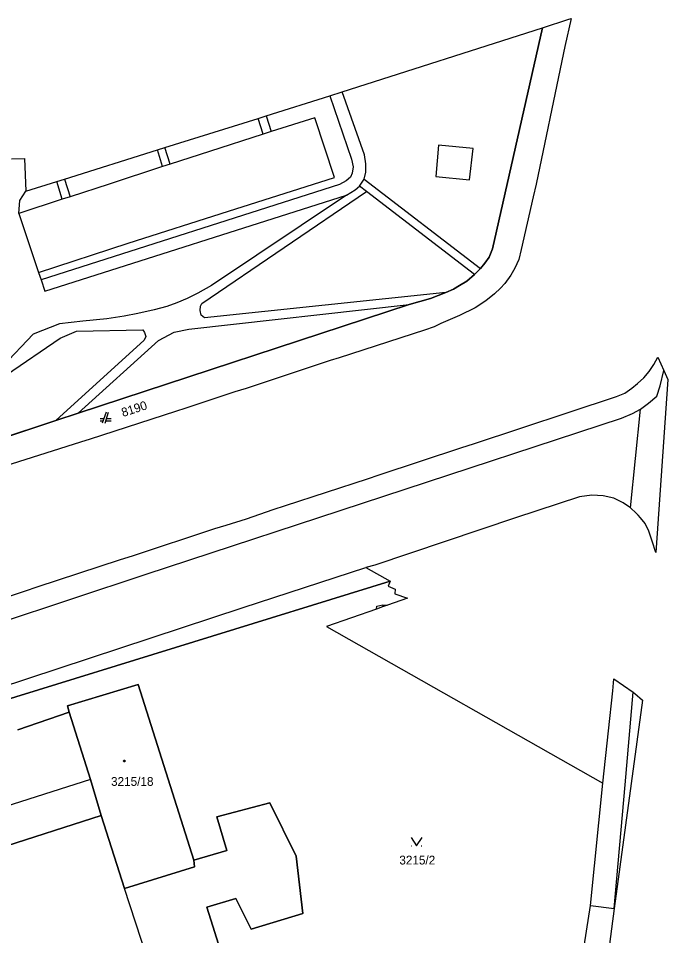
# Model space of a CAD drawing. Extents: x -263587 to -261993, y -1238795 to -1236748.
# Drawn here: x -262665.1 to -262546.8, y -1238657.9 to -1238491 of the extents above; entities that cross this region are included whole.
import ezdxf

# ---------------------------------------------------------------- set-up
doc = ezdxf.new("R2010")
doc.units = 0
doc.layers.add('Vrstva 1', color=7, linetype='Continuous')

msp = doc.modelspace()

# ---------------------------------------------------------------- linework, layer by layer
at = {"layer": 'Vrstva 1'}
for p, q in [((-262569.64, -1238492.7), (-262564.84, -1238491.15)), ((-262564.39, -1238491), (-262565.54, -1238496.13)), ((-262564.84, -1238491.15), (-262564.39, -1238491)), ((-262606.13, -1238504.37), (-262569.64, -1238492.7)), ((-262578.75, -1238532.93), (-262569.64, -1238492.7)), ((-262569.64, -1238492.7), (-262578.75, -1238532.93)), ((-262565.54, -1238496.13), (-262566.11, -1238498.71)), ((-262566.11, -1238498.71), (-262570.78, -1238521.16)), ((-262608.37, -1238505.1), (-262606.13, -1238504.37)), ((-262602.03, -1238515.81), (-262606.13, -1238504.37)), ((-262619.98, -1238508.76), (-262608.37, -1238505.1)), ((-262608.37, -1238505.1), (-262604.42, -1238516.62)), ((-262638.44, -1238514.48), (-262621.41, -1238509.21)), ((-262621.41, -1238509.21), (-262619.98, -1238508.76)), ((-262620.49, -1238512.05), (-262621.41, -1238509.21)), ((-262619.98, -1238508.76), (-262619.07, -1238511.61)), ((-262611.11, -1238509.09), (-262619.07, -1238511.61)), ((-262607.53, -1238519.94), (-262611.11, -1238509.09)), ((-262620.49, -1238512.05), (-262630.26, -1238515.21)), ((-262619.07, -1238511.61), (-262620.49, -1238512.05)), ((-262639.74, -1238514.92), (-262638.44, -1238514.48)), ((-262637.47, -1238517.53), (-262638.44, -1238514.48)), ((-262588.6, -1238514.1), (-262589.07, -1238519.78)), ((-262582.28, -1238514.66), (-262588.6, -1238514.1)), ((-262582.91, -1238520.4), (-262582.28, -1238514.66)), ((-262656.66, -1238520.24), (-262639.74, -1238514.92)), ((-262638.81, -1238517.93), (-262639.74, -1238514.92)), ((-262630.26, -1238515.21), (-262637.47, -1238517.53)), ((-262601.8, -1238517.49), (-262602.03, -1238515.81)), ((-262666.33, -1238516.54), (-262663.96, -1238516.48)), ((-262663.96, -1238516.48), (-262663.72, -1238522.43)), ((-262638.81, -1238517.93), (-262648.57, -1238521.16)), ((-262637.47, -1238517.53), (-262638.81, -1238517.93)), ((-262604.42, -1238516.62), (-262604.12, -1238517.99)), ((-262604.12, -1238517.99), (-262604.29, -1238519.17)), ((-262601.82, -1238518.96), (-262601.8, -1238517.49)), ((-262604.29, -1238519.17), (-262604.63, -1238519.88)), ((-262602.12, -1238520.25), (-262601.82, -1238518.96)), ((-262663.72, -1238522.43), (-262658.07, -1238520.67)), ((-262606.58, -1238521.21), (-262660.93, -1238538.6)), ((-262658.07, -1238520.67), (-262656.66, -1238520.24)), ((-262657.1, -1238523.92), (-262658.07, -1238520.67)), ((-262656.66, -1238520.24), (-262655.68, -1238523.46)), ((-262648.57, -1238521.16), (-262655.68, -1238523.46)), ((-262626.81, -1238526.1), (-262607.53, -1238519.94)), ((-262605.4, -1238520.58), (-262606.58, -1238521.21)), ((-262604.63, -1238519.88), (-262605.4, -1238520.58)), ((-262602.97, -1238521.51), (-262602.12, -1238520.25)), ((-262602.12, -1238520.25), (-262580.93, -1238536.55)), ((-262589.07, -1238519.78), (-262582.91, -1238520.4)), ((-262570.78, -1238521.16), (-262571.32, -1238523.49)), ((-262664.8, -1238524.13), (-262663.72, -1238522.43)), ((-262631.66, -1238542.88), (-262601.66, -1238522.51)), ((-262605.35, -1238523.19), (-262603.75, -1238522.19)), ((-262603.75, -1238522.19), (-262602.97, -1238521.51)), ((-262601.66, -1238522.51), (-262602.97, -1238521.51)), ((-262582.03, -1238537.63), (-262601.66, -1238522.51)), ((-262657.1, -1238523.92), (-262664.98, -1238526.52)), ((-262664.98, -1238526.52), (-262664.8, -1238524.13)), ((-262660.29, -1238540.62), (-262605.35, -1238523.19)), ((-262655.68, -1238523.46), (-262657.1, -1238523.92)), ((-262605.35, -1238523.19), (-262629.92, -1238539.61)), ((-262571.32, -1238523.49), (-262573.51, -1238533.08)), ((-262645.12, -1238531.93), (-262626.81, -1238526.1)), ((-262664.98, -1238526.52), (-262661.45, -1238537.25)), ((-262661.45, -1238537.25), (-262645.12, -1238531.93)), ((-262579.35, -1238534.47), (-262578.75, -1238532.93)), ((-262578.75, -1238532.93), (-262579.35, -1238534.47)), ((-262580.13, -1238535.56), (-262579.35, -1238534.47)), ((-262579.35, -1238534.47), (-262580.13, -1238535.56)), ((-262573.51, -1238533.08), (-262573.97, -1238534.9)), ((-262580.93, -1238536.55), (-262580.13, -1238535.56)), ((-262580.13, -1238535.56), (-262580.93, -1238536.55)), ((-262573.97, -1238534.9), (-262574.65, -1238536.46)), ((-262661.45, -1238537.25), (-262660.93, -1238538.6)), ((-262583.44, -1238538.85), (-262582.03, -1238537.63)), ((-262582.03, -1238537.63), (-262583.44, -1238538.85)), ((-262582.03, -1238537.63), (-262580.93, -1238536.55)), ((-262580.93, -1238536.55), (-262582.03, -1238537.63)), ((-262575.41, -1238537.73), (-262576.52, -1238539.25)), ((-262574.65, -1238536.46), (-262575.41, -1238537.73)), ((-262660.93, -1238538.6), (-262660.29, -1238540.62)), ((-262629.92, -1238539.61), (-262632.38, -1238541.02)), ((-262585.86, -1238540.29), (-262584.75, -1238539.6)), ((-262584.75, -1238539.6), (-262585.86, -1238540.29)), ((-262584.75, -1238539.6), (-262583.44, -1238538.85)), ((-262583.44, -1238538.85), (-262584.75, -1238539.6)), ((-262576.52, -1238539.25), (-262577.29, -1238540.11)), ((-262632.38, -1238541.02), (-262634.33, -1238541.99)), ((-262587.24, -1238540.88), (-262631.22, -1238545.52)), ((-262590.01, -1238541.95), (-262587.24, -1238540.88)), ((-262587.24, -1238540.88), (-262590.01, -1238541.95)), ((-262587.24, -1238540.88), (-262585.86, -1238540.29)), ((-262585.86, -1238540.29), (-262587.24, -1238540.88)), ((-262578.4, -1238541.14), (-262579.95, -1238542.41)), ((-262577.29, -1238540.11), (-262578.4, -1238541.14)), ((-262636.2, -1238542.78), (-262638.03, -1238543.43)), ((-262634.33, -1238541.99), (-262636.2, -1238542.78)), ((-262631.92, -1238543.36), (-262631.66, -1238542.88)), ((-262593.93, -1238543.07), (-262590.01, -1238541.95)), ((-262590.01, -1238541.95), (-262593.93, -1238543.07)), ((-262579.95, -1238542.41), (-262581.91, -1238543.7)), ((-262654.19, -1238562.83), (-262593.93, -1238543.07)), ((-262593.93, -1238543.07), (-262654.19, -1238562.83)), ((-262643.36, -1238544.7), (-262645.83, -1238545.2)), ((-262640.34, -1238544.03), (-262643.36, -1238544.7)), ((-262638.03, -1238543.43), (-262640.34, -1238544.03)), ((-262634.06, -1238547.54), (-262593.93, -1238543.07)), ((-262632, -1238544.16), (-262631.92, -1238543.36)), ((-262631.77, -1238545.03), (-262632, -1238544.16)), ((-262581.91, -1238543.7), (-262584.76, -1238545.1)), ((-262653.34, -1238546.12), (-262657.6, -1238546.6)), ((-262648.99, -1238545.66), (-262653.34, -1238546.12)), ((-262645.83, -1238545.2), (-262648.99, -1238545.66)), ((-262631.22, -1238545.52), (-262631.77, -1238545.03)), ((-262584.76, -1238545.1), (-262588.14, -1238546.55)), ((-262657.6, -1238546.6), (-262662.4, -1238548.49)), ((-262657.47, -1238549.21), (-262654.48, -1238547.9)), ((-262654.48, -1238547.9), (-262642.4, -1238547.71)), ((-262642.4, -1238547.71), (-262642.09, -1238548.18)), ((-262636.69, -1238548.11), (-262634.06, -1238547.54)), ((-262591.15, -1238547.73), (-262606.68, -1238552.77)), ((-262589.39, -1238547.15), (-262591.15, -1238547.73)), ((-262588.14, -1238546.55), (-262589.39, -1238547.15)), ((-262662.4, -1238548.49), (-262667.92, -1238554.3)), ((-262667.25, -1238555.85), (-262657.47, -1238549.21)), ((-262642.17, -1238549.55), (-262658.28, -1238564.19)), ((-262654.19, -1238562.83), (-262639.56, -1238549.6)), ((-262641.88, -1238548.88), (-262642.17, -1238549.55)), ((-262642.09, -1238548.18), (-262641.88, -1238548.88)), ((-262639.56, -1238549.6), (-262636.69, -1238548.11)), ((-262606.68, -1238552.77), (-262608.31, -1238553.29)), ((-262549.36, -1238553.97), (-262548.65, -1238552.64)), ((-262548.65, -1238552.64), (-262547.56, -1238555.08)), ((-262608.31, -1238553.29), (-262623.63, -1238558.33)), ((-262550.19, -1238555.27), (-262549.36, -1238553.97)), ((-262552.33, -1238557.43), (-262551.16, -1238556.4)), ((-262551.16, -1238556.4), (-262550.19, -1238555.27)), ((-262548.22, -1238557.9), (-262547.56, -1238555.08)), ((-262547.56, -1238555.08), (-262546.84, -1238556.69)), ((-262553.39, -1238558.32), (-262552.33, -1238557.43)), ((-262546.84, -1238556.69), (-262549, -1238588.22)), ((-262548.83, -1238559.76), (-262548.22, -1238557.9)), ((-262625.67, -1238558.99), (-262634.61, -1238561.91)), ((-262623.63, -1238558.33), (-262625.67, -1238558.99)), ((-262556.17, -1238559.84), (-262554.64, -1238559.18)), ((-262554.64, -1238559.18), (-262553.39, -1238558.32)), ((-262582.21, -1238568.43), (-262556.17, -1238559.84)), ((-262551.78, -1238562.1), (-262550.32, -1238561.02)), ((-262550.32, -1238561.02), (-262548.83, -1238559.76)), ((-262658.28, -1238564.19), (-262654.19, -1238562.83)), ((-262654.19, -1238562.83), (-262658.28, -1238564.19)), ((-262636.46, -1238562.57), (-262652.02, -1238567.57)), ((-262649.1, -1238562.66), (-262649.8, -1238564.66)), ((-262649.3, -1238564.66), (-262648.7, -1238562.66)), ((-262634.61, -1238561.91), (-262636.46, -1238562.57)), ((-262555.23, -1238563.78), (-262553.27, -1238562.88)), ((-262553.61, -1238580.07), (-262551.78, -1238562.1)), ((-262553.27, -1238562.88), (-262551.78, -1238562.1)), ((-262694.48, -1238576.11), (-262658.28, -1238564.19)), ((-262658.28, -1238564.19), (-262694.48, -1238576.11)), ((-262649.52, -1238563.86), (-262650.2, -1238563.86)), ((-262650.2, -1238564.26), (-262649.66, -1238564.26)), ((-262649.18, -1238564.26), (-262648.2, -1238564.26)), ((-262648.2, -1238563.86), (-262649.06, -1238563.86)), ((-262641.8, -1238592.15), (-262555.23, -1238563.78)), ((-262652.02, -1238567.57), (-262653.77, -1238568.13)), ((-262653.77, -1238568.13), (-262669.15, -1238572.99)), ((-262599.4, -1238574.06), (-262584.31, -1238569.1)), ((-262584.31, -1238569.1), (-262582.21, -1238568.43)), ((-262601.52, -1238574.79), (-262599.4, -1238574.06)), ((-262616.43, -1238579.63), (-262601.52, -1238574.79)), ((-262562.89, -1238578.09), (-262574.53, -1238581.87)), ((-262560.63, -1238577.79), (-262562.89, -1238578.09)), ((-262558.61, -1238577.88), (-262560.63, -1238577.79)), ((-262556.62, -1238578.32), (-262558.61, -1238577.88)), ((-262618.66, -1238580.39), (-262616.43, -1238579.63)), ((-262554.93, -1238579.14), (-262556.62, -1238578.32)), ((-262553.82, -1238579.93), (-262554.93, -1238579.14)), ((-262623.53, -1238582.05), (-262618.66, -1238580.39)), ((-262553.61, -1238580.07), (-262553.82, -1238579.93)), ((-262552.57, -1238581.03), (-262553.61, -1238580.07)), ((-262552.22, -1238581.4), (-262552.57, -1238581.03)), ((-262551.79, -1238581.87), (-262552.22, -1238581.4)), ((-262627.24, -1238583.24), (-262623.53, -1238582.05)), ((-262574.53, -1238581.87), (-262600.2, -1238590.48)), ((-262550.96, -1238582.9), (-262551.79, -1238581.87)), ((-262550.29, -1238584.32), (-262550.96, -1238582.9)), ((-262644.33, -1238588.83), (-262629.3, -1238583.86)), ((-262629.3, -1238583.86), (-262627.24, -1238583.24)), ((-262549.66, -1238586.13), (-262550.29, -1238584.32)), ((-262549, -1238588.22), (-262549.66, -1238586.13)), ((-262661.65, -1238594.46), (-262646.48, -1238589.48)), ((-262646.48, -1238589.48), (-262644.33, -1238588.83)), ((-262624.16, -1238598.23), (-262601.81, -1238590.91)), ((-262600.2, -1238590.48), (-262601.81, -1238590.91)), ((-262601.81, -1238590.91), (-262597.4, -1238593.4)), ((-262710.08, -1238614.66), (-262641.8, -1238592.15)), ((-262671.41, -1238616.29), (-262597.4, -1238593.4)), ((-262597.4, -1238593.4), (-262671.41, -1238616.29)), ((-262663.77, -1238595.15), (-262661.65, -1238594.46)), ((-262597.4, -1238593.4), (-262597.75, -1238594.31)), ((-262597.75, -1238594.31), (-262596.44, -1238594.85)), ((-262672.23, -1238597.97), (-262663.77, -1238595.15)), ((-262596.44, -1238594.85), (-262596.51, -1238595.7)), ((-262596.51, -1238595.7), (-262594.25, -1238596.52)), ((-262599.87, -1238598.48), (-262599.82, -1238597.94)), ((-262599.87, -1238598.48), (-262599.82, -1238597.94)), ((-262598.76, -1238598.09), (-262599.87, -1238598.48)), ((-262599.82, -1238597.94), (-262598.73, -1238597.73)), ((-262599.82, -1238597.94), (-262598.73, -1238597.73)), ((-262598.73, -1238597.73), (-262598.76, -1238598.09)), ((-262598.73, -1238597.73), (-262598.76, -1238598.09)), ((-262597.86, -1238597.78), (-262598.76, -1238598.09)), ((-262598.73, -1238597.73), (-262597.86, -1238597.78)), ((-262598.73, -1238597.73), (-262597.86, -1238597.78)), ((-262594.25, -1238596.52), (-262597.86, -1238597.78)), ((-262689.96, -1238619.86), (-262624.16, -1238598.23)), ((-262599.87, -1238598.48), (-262608.95, -1238601.66)), ((-262608.95, -1238601.66), (-262558.66, -1238630.19)), ((-262556.85, -1238613.38), (-262556.65, -1238611.17)), ((-262556.65, -1238611.17), (-262553.13, -1238613.63)), ((-262656.14, -1238616.11), (-262643.28, -1238612.19)), ((-262643.28, -1238612.19), (-262656.14, -1238616.11)), ((-262643.28, -1238612.19), (-262633.15, -1238644.21)), ((-262633.15, -1238644.21), (-262643.28, -1238612.19)), ((-262557.61, -1238620.64), (-262556.85, -1238613.38)), ((-262554.58, -1238630.48), (-262553.13, -1238613.63)), ((-262554.58, -1238630.48), (-262553.13, -1238613.63)), ((-262554.58, -1238630.48), (-262553.13, -1238613.63)), ((-262553.13, -1238613.63), (-262552.82, -1238613.85)), ((-262552.82, -1238613.85), (-262551.4, -1238615.05)), ((-262655.82, -1238617.26), (-262656.14, -1238616.11)), ((-262656.14, -1238616.11), (-262655.82, -1238617.26)), ((-262551.4, -1238615.05), (-262556.57, -1238652.99)), ((-262665.21, -1238620.49), (-262655.82, -1238617.26)), ((-262655.82, -1238617.26), (-262665.21, -1238620.49)), ((-262655.82, -1238617.26), (-262651.94, -1238629.5)), ((-262651.94, -1238629.5), (-262655.82, -1238617.26)), ((-262558.66, -1238630.19), (-262557.61, -1238620.64)), ((-262651.94, -1238629.5), (-262679.56, -1238638.28)), ((-262651.94, -1238629.5), (-262649.98, -1238636.07)), ((-262649.98, -1238636.07), (-262651.94, -1238629.5)), ((-262560.87, -1238652.43), (-262558.66, -1238630.19)), ((-262556.57, -1238652.99), (-262554.58, -1238630.48)), ((-262556.57, -1238652.99), (-262554.58, -1238630.48)), ((-262628.93, -1238636.31), (-262619.28, -1238633.77)), ((-262619.28, -1238633.77), (-262628.93, -1238636.31)), ((-262619.28, -1238633.77), (-262614.48, -1238643.44)), ((-262614.48, -1238643.44), (-262619.28, -1238633.77)), ((-262649.98, -1238636.07), (-262677.4, -1238644.79)), ((-262677.4, -1238644.79), (-262649.98, -1238636.07)), ((-262645.74, -1238649.36), (-262649.98, -1238636.07)), ((-262649.98, -1238636.07), (-262645.74, -1238649.36)), ((-262627.14, -1238642.4), (-262628.93, -1238636.31)), ((-262628.93, -1238636.31), (-262627.14, -1238642.4)), ((-262633.15, -1238644.21), (-262627.14, -1238642.4)), ((-262627.14, -1238642.4), (-262633.15, -1238644.21)), ((-262593.51, -1238641.58), (-262593.41, -1238641.58)), ((-262591.71, -1238641.58), (-262591.61, -1238641.58)), ((-262633.15, -1238644.21), (-262632.99, -1238645.39)), ((-262632.99, -1238645.39), (-262633.15, -1238644.21)), ((-262614.48, -1238643.44), (-262613.26, -1238653.91)), ((-262613.26, -1238653.91), (-262614.48, -1238643.44)), ((-262632.99, -1238645.39), (-262645.74, -1238649.36)), ((-262645.74, -1238649.36), (-262632.99, -1238645.39)), ((-262637.23, -1238675.21), (-262645.74, -1238649.36)), ((-262625.48, -1238651.13), (-262630.74, -1238652.74)), ((-262630.74, -1238652.74), (-262625.48, -1238651.13)), ((-262622.69, -1238656.74), (-262625.48, -1238651.13)), ((-262625.48, -1238651.13), (-262622.69, -1238656.74)), ((-262630.74, -1238652.74), (-262620.8, -1238684.39)), ((-262620.8, -1238684.39), (-262630.74, -1238652.74)), ((-262562.96, -1238665.49), (-262560.87, -1238652.43)), ((-262560.87, -1238652.43), (-262556.57, -1238652.99)), ((-262560.87, -1238652.43), (-262556.57, -1238652.99)), ((-262556.57, -1238652.99), (-262558.27, -1238665.98)), ((-262613.26, -1238653.91), (-262622.69, -1238656.74)), ((-262622.69, -1238656.74), (-262613.26, -1238653.91))]:
    msp.add_line(p, q, dxfattribs=at)
msp.add_lwpolyline([(-262645.7, -1238626), (-262645.61, -1238626.15), (-262645.7, -1238626.3), (-262645.88, -1238626.3), (-262645.97, -1238626.15), (-262645.88, -1238626)], close=True, dxfattribs=at)
msp.add_lwpolyline([(-262593.56, -1238640.08), (-262592.56, -1238641.58), (-262591.56, -1238640.08)], dxfattribs=at)

# ---------------------------------------------------------------- texts
msp.add_text('8190', height=1.6, rotation=17.99087, dxfattribs=at).set_placement((-262646.017, -1238563.55))
for s, p in [('3215/18', (-262648.214, -1238630.66)), ('3215/2', (-262595.71, -1238644.97))]:
    msp.add_text(s, height=1.6, dxfattribs=at).set_placement(p)

doc.saveas('drawing.dxf')
